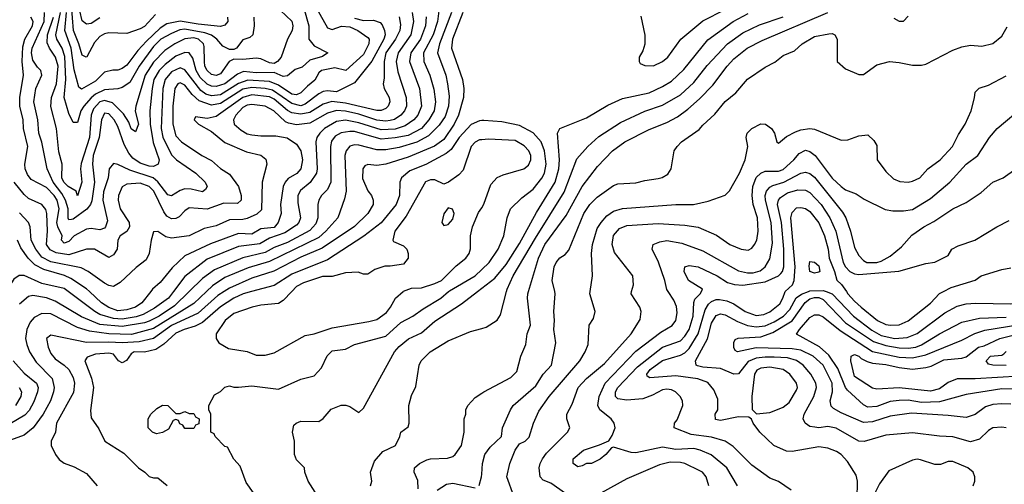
# Model space of a CAD drawing. Header units: inches. Extents: x 1793389 to 1900389, y 320802 to 470796.
# Tile 375 of 656: x 1837931 to 1842341, y 429136 to 431218. Entities that reach past the tile are written whole.
import ezdxf

# ---------------------------------------------------------------- set-up
doc = ezdxf.new("R2010")
doc.units = ezdxf.units.IN
doc.header["$MEASUREMENT"] = 0
for name, color, linetype in [('B8432', 7, 'Continuous'), ('B8433', 7, 'Continuous'), ('B8442', 7, 'Continuous'), ('B8443', 7, 'Continuous')]:
    doc.layers.add(name, color=color, linetype=linetype)

msp = doc.modelspace()

# ---------------------------------------------------------------- linework, layer by layer
at = {"layer": 'B8432', "color": 2}
for points, elevation in [([(1838767.4, 430000), (1838710, 429946.6), (1838530, 429834.8), (1838431.8, 429808.2), (1838329.8, 429809.8), (1838243, 429823), (1838190, 429838.9), (1838070, 429899.6), (1838030, 429902), (1837995.6, 429884.4), (1837977.3, 429862.7), (1837962.4, 429830), (1837956.4, 429790), (1837962.3, 429762.3), (1837974.9, 429730), (1838003.8, 429683.8), (1838076.4, 429610), (1838084.9, 429570), (1838081.3, 429550), (1838068.2, 429510), (1838035.8, 429450), (1837990.2, 429389.8), (1837950, 429356.2), (1837890, 429334.5)], 370), ([(1838689.3, 430000), (1838623.6, 429936.4), (1838555.3, 429890), (1838510, 429866.6), (1838490, 429859.3), (1838390, 429842.9), (1838290, 429851.8), (1838207.2, 429887.2), (1838090, 429956.3), (1838050, 429971.1), (1837990, 429981.6), (1837970, 429978), (1837930, 429943.7)], 366), ([(1838845.8, 430000), (1838817.8, 429982.2), (1838730, 429902.6), (1838610, 429847.8), (1838530, 429789.7), (1838465.6, 429774.4), (1838390, 429769.7), (1838330, 429773.5), (1838230, 429771), (1838070, 429805.2), (1838051, 429790), (1838058, 429750), (1838070, 429722.8), (1838090, 429698.8), (1838130.4, 429670.4), (1838150, 429650.8), (1838170, 429614.8), (1838176.5, 429590), (1838171.7, 429548.3), (1838095.5, 429410), (1838090.7, 429369.3), (1838071.3, 429330), (1838071.3, 429310), (1838091, 429270), (1838107.9, 429247.9), (1838130, 429230.8), (1838175.2, 429215.2), (1838230, 429184.7), (1838278, 429130)], 374), ([(1838619.9, 430000), (1838597.6, 429970), (1838534.9, 429925.1), (1838482.9, 429897.1), (1838452.8, 429887.2), (1838390, 429876.5), (1838350, 429878.8), (1838290, 429897.7), (1838267, 429910), (1838147.3, 430000)], 362), ([(1838968.2, 430000), (1838931, 429990), (1838890, 429969.7), (1838830, 429931.2), (1838750, 429861.1), (1838715.9, 429844.1), (1838666.8, 429830), (1838630, 429813.7), (1838576.4, 429763.6), (1838539.7, 429740.3), (1838490, 429728), (1838442.8, 429730), (1838430, 429720.9), (1838408.7, 429691.3), (1838390, 429680.5), (1838372.7, 429690), (1838350, 429719.5), (1838330, 429723.6), (1838270, 429719.6), (1838233.4, 429706.6), (1838222.8, 429690), (1838252.3, 429612.3), (1838260.5, 429570), (1838247.1, 429467.1), (1838250, 429434), (1838285.4, 429385.4), (1838312, 429330), (1838396.3, 429276.3), (1838462, 429210), (1838491.1, 429191.1), (1838510, 429172), (1838530, 429164.7), (1838550, 429164.7), (1838591.1, 429131.1)], 378), ([(1838517.9, 430000), (1838477.3, 429950), (1838450, 429929.7), (1838410, 429917.3), (1838370, 429913.5), (1838329.1, 429929.1), (1838297.6, 429950), (1838242.6, 430000)], 358), ([(1838978, 429098), (1838944.7, 429144.7), (1838918, 429218), (1838889.1, 429249.1), (1838862, 429302), (1838850, 429306), (1838806, 429350), (1838802, 429362), (1838786, 429370), (1838786, 429450), (1838778, 429470), (1838778, 429490), (1838803.1, 429536.9), (1838830, 429552), (1838850, 429572), (1838870, 429578), (1838890, 429571.3), (1838910, 429571), (1838970, 429577.3), (1839090, 429562.8), (1839190, 429606.8), (1839250, 429622.8), (1839282, 429658), (1839308.1, 429711.9), (1839330, 429734), (1839390, 429742), (1839430, 429762), (1839570, 429800.7), (1839638.5, 429861.5), (1839691, 429889), (1839737.5, 429922.5), (1839817.2, 429970), (1839851.8, 430000)], 378), ([(1839148.9, 430000), (1839110, 429959.3), (1839090, 429946.6), (1839010, 429938.4), (1838972, 429930), (1838890, 429902), (1838850.7, 429870), (1838811.3, 429810), (1838811.3, 429790), (1838822, 429770), (1838865.2, 429745.2), (1838950, 429730.7), (1838990, 429714.8), (1839030, 429714.8), (1839070, 429726), (1839210, 429802.8), (1839250, 429810.8), (1839330, 429838), (1839494.9, 429865.1), (1839530, 429874.9), (1839573.6, 429906.4), (1839592, 429930), (1839613.2, 429970), (1839648.8, 430000)], 382), ([(1839264.7, 429084.7), (1839222, 429150), (1839208, 429190), (1839206, 429210), (1839170, 429246), (1839162, 429270), (1839161.2, 429330), (1839153.2, 429370), (1839159, 429401), (1839169.1, 429410.9), (1839190, 429418.8), (1839270, 429418), (1839290, 429431.3), (1839326.3, 429473.7), (1839370, 429491), (1839391, 429491), (1839410, 429484.7), (1839450, 429458), (1839470, 429478), (1839609.6, 429730), (1839630, 429754), (1839671.9, 429788.1), (1839730, 429815.5), (1839790, 429867.7), (1839910, 429944.9), (1839981.3, 430000)], 374), ([(1839502, 429130), (1839508, 429150), (1839502, 429190), (1839520.2, 429239.8), (1839557.2, 429282.8), (1839614, 429310), (1839634, 429350), (1839638, 429370), (1839670, 429394), (1839675.3, 429410), (1839674, 429490), (1839685.6, 429534.4), (1839705.6, 429574.4), (1839719.3, 429670), (1839729.2, 429690), (1839769, 429730), (1839850, 429778.8), (1839950, 429821), (1840000, 429834.4)], 370), ([(1837901.6, 429690), (1837950, 429634.9), (1838006, 429590), (1838014, 429570), (1838010.3, 429550), (1837994.3, 429505.7), (1837972.4, 429467.6), (1837953.7, 429446.3), (1837827.5, 429372.5)], 366), ([(1837928, 429570), (1837938, 429550), (1837934.9, 429530), (1837912.4, 429490)], 362), ([(1839715.6, 429115.6), (1839713.3, 429153.3), (1839697.2, 429190), (1839699, 429210), (1839722, 429230), (1839753.8, 429246.2), (1839770, 429250.5), (1839847.2, 429252.8), (1839870, 429260.7), (1839881.2, 429270), (1839909, 429310), (1839922, 429370), (1839922, 429430), (1839928.7, 429450), (1839928.7, 429470), (1839938, 429490), (1839970, 429524.7), (1840000, 429544.4)], 366), ([(1839989, 429131), (1839999.3, 429170), (1840000, 429181.2)], 362), ([(1839800.9, 429110), (1839842.5, 429137.5), (1839870, 429140.7), (1839970, 429121)], 362)]:
    msp.add_lwpolyline(points, dxfattribs=dict(at, elevation=elevation))
at = {"layer": 'B8432', "color": 2, "elevation": 378}
msp.add_lwpolyline([(1838630, 429454), (1838650, 429454), (1838670, 429462), (1838690, 429454), (1838710, 429454), (1838718, 429438), (1838734, 429430), (1838732.7, 429407.3), (1838718, 429402), (1838710, 429386), (1838670, 429386), (1838662, 429402), (1838647.3, 429407.3), (1838642, 429422), (1838630, 429426), (1838618, 429422), (1838596.9, 429383.1), (1838570, 429368), (1838543.1, 429363.1), (1838526, 429370), (1838506, 429390), (1838506, 429430), (1838518, 429450), (1838544.7, 429475.3), (1838570, 429491.3), (1838594, 429490)], close=True, dxfattribs=at)
at = {"layer": 'B8433', "color": 2}
for points, elevation in [([(1838290, 431227), (1838250, 431200.9), (1838230, 431198), (1838210, 431213.2), (1838190, 431302)], 322), ([(1839247.7, 431290), (1839310, 431181), (1839330, 431174), (1839371.3, 431188.7), (1839410, 431186), (1839444.9, 431170), (1839490, 431138.8), (1839496.3, 431130), (1839494.4, 431110), (1839470, 431062), (1839390.8, 430990), (1839342, 431002), (1839282.8, 430990), (1839270, 430979.3), (1839253.1, 430946.9), (1839219.3, 430920.7), (1839190.2, 430889.8), (1839170, 430881.5), (1839150, 430884.2), (1839090, 430924.1), (1839050, 430941.2), (1838952.8, 430947.2), (1838910, 430931.6), (1838830, 430881.6), (1838790, 430876.8), (1838764.9, 430884.9), (1838741.2, 430901.2), (1838670, 430993.6), (1838650, 431003), (1838610, 430985.1), (1838581.5, 430950), (1838571.5, 430910), (1838564.4, 430730), (1838571.3, 430691.3), (1838610, 430613), (1838633.4, 430590), (1838719.1, 430530), (1838760.7, 430490), (1838770.6, 430470), (1838763.5, 430456.5), (1838750, 430447.3), (1838698.3, 430458.3), (1838670, 430459.7), (1838650, 430453.3), (1838610, 430429.5), (1838593.4, 430433.4), (1838550, 430491.5), (1838529, 430509), (1838423.5, 430543.5), (1838370, 430569.2), (1838350, 430574), (1838330.7, 430549.3), (1838326.4, 430510), (1838306.6, 430446.6), (1838303.1, 430410), (1838323.4, 430316.6), (1838315.5, 430290), (1838310, 430283.7), (1838290, 430277), (1838250, 430282), (1838230, 430279.5), (1838174, 430250), (1838150, 430224.5), (1838130, 430217.2), (1838117.2, 430230), (1838120.9, 430250), (1838100.9, 430290), (1838096.5, 430310), (1838107, 430370), (1838098, 430410), (1838085.1, 430430), (1838050, 430465.4), (1837982.3, 430502.3), (1837964.9, 430524.9), (1837955.6, 430550), (1837954, 430570), (1837966.6, 430650), (1837946.9, 430730), (1837946.6, 430770), (1837931.3, 430830), (1837931.1, 430870), (1837946.9, 430970), (1837941.4, 431030), (1837943.9, 431096.1), (1837953.3, 431130), (1837987.8, 431190), (1837991.1, 431210), (1837980.9, 431230)], 346), ([(1839203.2, 431270), (1839226.4, 431190), (1839226.4, 431130), (1839250, 431100.5), (1839311, 431070), (1839286.4, 431053.6), (1839230, 431037), (1839195.3, 431004.7), (1839164.8, 430995.2), (1839130, 430966), (1839110, 430963.5), (1839070, 430981.5), (1838990, 430979.8), (1838933.7, 430986.3), (1838906.6, 430973.4), (1838850, 430931), (1838810, 430919.2), (1838790, 430920.4), (1838770, 430929.8), (1838739.3, 430959.3), (1838720.3, 430990), (1838705.7, 431045.7), (1838690, 431069.4), (1838670, 431071.3), (1838630, 431054.3), (1838582.3, 431017.7), (1838555.6, 430990), (1838531.5, 430950), (1838523.6, 430910), (1838512.9, 430810), (1838515.2, 430750), (1838528.2, 430668.2), (1838555.8, 430590), (1838550.7, 430570), (1838530, 430560.5), (1838510, 430561.7), (1838470, 430575.1), (1838437.8, 430597.8), (1838419.8, 430619.8), (1838398.7, 430658.7), (1838370, 430739.3), (1838354, 430770), (1838330, 430795.6), (1838310, 430799.5), (1838296.4, 430770), (1838285.8, 430690), (1838259.6, 430610), (1838257.4, 430570), (1838265.5, 430490), (1838253.6, 430406.4), (1838247.4, 430390), (1838231.2, 430368.8), (1838170, 430323.7), (1838162.7, 430322.7), (1838150, 430322), (1838148.1, 430328.1), (1838147.6, 430370), (1838135.3, 430410), (1838119, 430439), (1838079.8, 430490), (1838053.3, 430550), (1838029.7, 430669.7), (1838016.2, 430710), (1838011.3, 430770), (1837993.6, 430850), (1838002.4, 430910), (1838029.3, 430970), (1838025.2, 430990), (1838010, 431005.2), (1837990, 431037.2), (1837983.9, 431070), (1837986.2, 431090), (1838040.8, 431210), (1838041.1, 431250)], 342), ([(1839098.5, 431258.5), (1839150, 431211), (1839154, 431190), (1839150.4, 431170), (1839130.5, 431130), (1839101.3, 431050), (1839086, 431030), (1839070, 431022.4), (1839050, 431025.3), (1839010, 431042), (1838990, 431045.1), (1838930, 431039.8), (1838890, 431041.8), (1838869.4, 431030.6), (1838830, 430975.6), (1838810, 430968.4), (1838790, 430973), (1838769.7, 430990), (1838760.4, 431010), (1838757.7, 431030), (1838757.3, 431097.3), (1838753.3, 431110), (1838732, 431130), (1838710, 431136.1), (1838670, 431132.3), (1838625.5, 431110), (1838580.6, 431079.4), (1838530, 431027.8), (1838492.6, 430970), (1838450.5, 430830.5), (1838448.2, 430808.2), (1838462, 430750), (1838450, 430715.3), (1838430, 430729.2), (1838419.1, 430759.1), (1838396, 430796), (1838346.1, 430846.1), (1838310, 430856.4), (1838290, 430849.7), (1838261.6, 430818.4), (1838251.2, 430790), (1838242.7, 430690), (1838205.7, 430574.3), (1838202.3, 430550), (1838208.2, 430490), (1838190, 430429.4), (1838184, 430450), (1838147.6, 430470), (1838128.3, 430490), (1838119.7, 430510), (1838120.5, 430570), (1838105.7, 430625.7), (1838095.4, 430730), (1838069.7, 430829.7), (1838072.8, 430870), (1838094.8, 430930), (1838103.1, 431010), (1838091.1, 431050), (1838063.6, 431090), (1838054.3, 431114.3), (1838055.3, 431150), (1838081.7, 431230)], 338), ([(1838978.8, 431230), (1838981, 431190), (1838974.8, 431150), (1838961.4, 431138.6), (1838930, 431127.3), (1838902, 431090), (1838890, 431084), (1838870, 431084), (1838840.1, 431100.1), (1838814, 431130), (1838790, 431148.3), (1838759.6, 431159.6), (1838670, 431175), (1838647.8, 431172.2), (1838610, 431156.8), (1838563.1, 431130), (1838530, 431098), (1838465.2, 431010), (1838423.8, 430936.2), (1838390, 430913.6), (1838370, 430907.6), (1838310, 430904.4), (1838270, 430883.9), (1838250, 430868.3), (1838217.4, 430830), (1838204.9, 430810), (1838190, 430758), (1838170, 430758), (1838150, 430798), (1838129.7, 430869.7), (1838137.8, 430950), (1838133.3, 431053.3), (1838121, 431090), (1838097.3, 431130), (1838093.1, 431150), (1838112.6, 431250)], 334), ([(1838861, 431230), (1838862.8, 431210), (1838850, 431194), (1838830, 431188), (1838730, 431197.8), (1838650, 431212), (1838590, 431198.9), (1838559.7, 431180.3), (1838497.8, 431122.2), (1838459.7, 431080.3), (1838410, 431014.5), (1838390, 430999.5), (1838370, 430992.3), (1838347.5, 430992.5), (1838310, 430982.7), (1838270, 430942.9), (1838207, 430907), (1838195.3, 430915.3), (1838173.9, 430993.9), (1838160.7, 431090), (1838132.7, 431170), (1838139.9, 431250)], 330), ([(1838538.3, 431241.7), (1838490, 431187), (1838470, 431177), (1838410, 431156), (1838330, 431158.9), (1838310, 431154.3), (1838290, 431143), (1838264.9, 431115.1), (1838230.9, 431050.9), (1838228, 431050), (1838210, 431059), (1838195.8, 431110), (1838170.9, 431170), (1838162.6, 431282.6)], 326), ([(1839688.8, 431250), (1839694.3, 431210), (1839682.3, 431150), (1839625.7, 431070), (1839616.5, 431030), (1839624, 430984), (1839662, 430870), (1839663.1, 430830), (1839654.4, 430810), (1839638, 430790), (1839610, 430771.3), (1839590, 430766.2), (1839570, 430763.1), (1839530, 430767.8), (1839450, 430794), (1839390, 430807.9), (1839350, 430810.8), (1839310, 430798.5), (1839230, 430753.7), (1839170, 430746.6), (1839134, 430754), (1839121, 430761), (1839069.4, 430810), (1839030, 430831.1), (1838970, 430837.7), (1838950, 430834.8), (1838930, 430824.2), (1838898.4, 430790), (1838888, 430770), (1838890.7, 430750), (1838922.5, 430722.5), (1838950, 430706.7), (1838970, 430702.4), (1839010, 430697.1), (1839077.5, 430697.5), (1839128.1, 430688.1), (1839170, 430660.7), (1839190.4, 430630), (1839197.6, 430590), (1839190.2, 430549.8), (1839171.5, 430528.5), (1839133.7, 430506.3), (1839119.1, 430490), (1839110.5, 430470), (1839099.5, 430390), (1839101.6, 430350), (1839088.7, 430310), (1839070, 430287.4), (1839010, 430280.5), (1838970, 430257.4), (1838910, 430260.5), (1838785.8, 430214.2), (1838670, 430159.5), (1838613.3, 430106.7), (1838559.9, 430040.1), (1838526, 430010), (1838517.9, 430000)], 358), ([(1839808.8, 431270), (1839801.5, 431210), (1839782, 431150), (1839738.7, 431070), (1839741.1, 431030), (1839767, 430970), (1839786.1, 430906.1), (1839793.4, 430850), (1839787.2, 430810), (1839763.1, 430770), (1839730, 430731.2), (1839670, 430699.8), (1839612, 430688), (1839550, 430683.1), (1839430, 430717.3), (1839410, 430717.7), (1839370, 430711.1), (1839344.2, 430695.8), (1839326.8, 430673.2), (1839322, 430650), (1839324.4, 430490), (1839310, 430457.2), (1839282, 430430), (1839270.5, 430410), (1839265.5, 430390), (1839266.4, 430330), (1839256.4, 430303.6), (1839230, 430273.3), (1839130, 430219.3), (1839070, 430196.9), (1839030, 430175.6), (1838930, 430151.1), (1838802.6, 430097.4), (1838750, 430058.7), (1838689.3, 430000)], 366), ([(1839864, 431250), (1839810.3, 431110), (1839802, 431070), (1839838.7, 430970), (1839847, 430930), (1839854.7, 430874.7), (1839851.7, 430830), (1839836.5, 430783.5), (1839810, 430745.1), (1839761.7, 430698.3), (1839710, 430668.7), (1839630, 430644.8), (1839570, 430635.1), (1839530, 430635.4), (1839450, 430655.1), (1839430, 430656.9), (1839408.9, 430651.1), (1839393, 430630), (1839387.2, 430610), (1839392.2, 430450), (1839384.9, 430415.1), (1839355.5, 430330), (1839302.4, 430270), (1839270, 430242.6), (1839050, 430134.8), (1838954.1, 430105.9), (1838850, 430063.5), (1838794.6, 430025.4), (1838767.4, 430000)], 370), ([(1839916, 431250), (1839868.9, 431130), (1839864.2, 431090), (1839914.4, 430950), (1839920.4, 430910), (1839918.7, 430870), (1839896, 430790), (1839876.9, 430750), (1839830, 430681.6), (1839788, 430652), (1839670, 430602), (1839570, 430571.3), (1839530, 430565.1), (1839490, 430569.3), (1839476.8, 430563.2), (1839467.7, 430550), (1839466.6, 430506.6), (1839490, 430451.3), (1839506.8, 430430), (1839514, 430410), (1839514, 430390), (1839490.7, 430350), (1839430, 430291.8), (1839286.1, 430193.9), (1839190, 430154), (1839069.3, 430090.7), (1838970, 430059.7), (1838870, 430015.4), (1838845.8, 430000)], 374), ([(1839430, 431224.4), (1839470, 431214.3), (1839515.8, 431215.8), (1839544.9, 431204.9), (1839554.6, 431194.6), (1839564.9, 431170), (1839567.4, 431150), (1839562, 431130), (1839507.6, 431032.4), (1839430, 430935.1), (1839350, 430895.1), (1839310, 430898.9), (1839290, 430896.3), (1839270, 430886.3), (1839210, 430839.7), (1839190, 430832.6), (1839150, 430842), (1839062.3, 430902.3), (1839030, 430909.8), (1838970, 430913.8), (1838930, 430906.2), (1838830, 430842.4), (1838790, 430835.3), (1838734.7, 430854.7), (1838702.5, 430882.5), (1838670, 430925.1), (1838650, 430935.6), (1838638.8, 430930), (1838625.3, 430910), (1838616, 430830), (1838616, 430750), (1838630, 430697.3), (1838654.8, 430670), (1838746, 430610), (1838790, 430587.3), (1838830, 430550.8), (1838870, 430526), (1838910.7, 430470), (1838923, 430430), (1838922, 430410), (1838905.5, 430394.5), (1838844.7, 430395.3), (1838770.3, 430369.7), (1838690, 430374.5), (1838670, 430361.2), (1838644.7, 430335.3), (1838630, 430327), (1838610, 430325.1), (1838590, 430338), (1838576.4, 430356.4), (1838532.1, 430450), (1838511.2, 430471.2), (1838470, 430485.3), (1838410, 430481.3), (1838390, 430469.3), (1838373.7, 430430), (1838372, 430410), (1838380.4, 430370), (1838420.7, 430310), (1838422.8, 430290), (1838410, 430269), (1838381, 430250), (1838370.8, 430230), (1838367.3, 430190), (1838350, 430164), (1838330, 430153.2), (1838266, 430190), (1838230, 430189.5), (1838150, 430165.1), (1838093.4, 430173.4), (1838066.6, 430186.6), (1838051.1, 430210), (1838055.4, 430270), (1838051.8, 430350), (1838047, 430367), (1838029.5, 430389.5), (1837970, 430417), (1837950, 430434.5), (1837905.6, 430490)], 350), ([(1839630, 431230.6), (1839636.7, 431196.7), (1839633.7, 431170), (1839614.6, 431130), (1839570.2, 431070), (1839562.7, 431030), (1839563.4, 430956.6), (1839559.3, 430930), (1839563, 430910), (1839584.9, 430870), (1839588.4, 430850), (1839581.6, 430830), (1839570, 430819.6), (1839550, 430811.2), (1839530, 430811), (1839390, 430843.5), (1839329.3, 430850.7), (1839290, 430839.1), (1839230, 430802), (1839190, 430794.4), (1839150, 430800.8), (1839130.6, 430810.6), (1839070, 430862), (1839050, 430872.5), (1838970, 430880.7), (1838930, 430869.8), (1838810, 430783.6), (1838770, 430776), (1838718, 430782), (1838712, 430770), (1838732, 430750), (1838790, 430717.3), (1838850, 430668), (1838946.6, 430626.6), (1839010, 430610.6), (1839032.8, 430592.8), (1839037.3, 430570), (1839017.1, 430490), (1839013.8, 430366.2), (1838993.4, 430346.6), (1838950, 430327.6), (1838930, 430323), (1838870, 430321.6), (1838810, 430295.1), (1838757.3, 430282.7), (1838690, 430249.6), (1838610, 430238.4), (1838585.4, 430245.4), (1838550, 430269), (1838530, 430268), (1838518.8, 430230), (1838511, 430170), (1838497.5, 430142.5), (1838452.5, 430107.5), (1838379.9, 430040.1), (1838350, 430022.7), (1838330, 430026.6), (1838310, 430037), (1838237.2, 430090), (1838205.6, 430105.6), (1838070, 430133.3), (1838030, 430154.7), (1838003.5, 430190), (1837982, 430230), (1837977, 430290), (1837969.4, 430310), (1837930, 430352)], 354), ([(1839751.5, 431231.5), (1839747.6, 431190), (1839725.2, 431130), (1839682.3, 431070), (1839676.5, 431030), (1839722, 430910), (1839730.2, 430829.8), (1839714, 430790), (1839696.4, 430770), (1839657.6, 430742.4), (1839613.1, 430726.9), (1839550, 430724.8), (1839450, 430756.5), (1839390, 430767.3), (1839350, 430762), (1839295.5, 430730), (1839274.4, 430710), (1839261.6, 430690), (1839256.4, 430670), (1839263.7, 430550), (1839259.5, 430530), (1839231.4, 430488.6), (1839187.9, 430452.1), (1839177, 430430), (1839176.7, 430396.7), (1839188.4, 430330), (1839181.6, 430310), (1839170, 430297), (1839117.5, 430262.5), (1839050, 430238.7), (1839006.1, 430213.9), (1838910, 430201.1), (1838770, 430145.1), (1838670, 430067.3), (1838619.9, 430000)], 362), ([(1840000, 430765.7), (1839990, 430764.5), (1839952.2, 430747.8), (1839899.3, 430690), (1839863, 430637), (1839841.3, 430618.7), (1839750, 430569.6), (1839678.5, 430541.5), (1839640.7, 430510), (1839633.4, 430490), (1839632.4, 430430), (1839617.6, 430390), (1839550, 430307.6), (1839472.4, 430247.6), (1839310, 430142.4), (1839150, 430077.7), (1839070, 430027.3), (1838968.2, 430000)], 378), ([(1840000, 430680.3), (1839990, 430679.5), (1839970, 430669.3), (1839953.4, 430650), (1839916.3, 430543.7), (1839897.5, 430522.5), (1839851, 430490), (1839830, 430481.2), (1839790, 430501.2), (1839770, 430500.9), (1839748.9, 430491.1), (1839661.7, 430338.3), (1839611, 430270), (1839602, 430230), (1839604.7, 430224.7), (1839650, 430204.7), (1839664.7, 430190), (1839670.9, 430170.9), (1839670.7, 430149.3), (1839650, 430122), (1839590, 430113.2), (1839566, 430114), (1839521, 430099), (1839490, 430078), (1839470, 430078), (1839447.3, 430087.3), (1839390, 430084), (1839330, 430067), (1839287.2, 430067.2), (1839201.1, 430038.9), (1839170, 430022), (1839148.9, 430000)], 382), ([(1839648.8, 430000), (1839650, 430001), (1839685.2, 430014.8), (1839730, 430017.1), (1839790, 430035.8), (1839819.3, 430050), (1839885.1, 430114.9), (1839928.7, 430150), (1839944, 430170), (1839949.1, 430190.9), (1839949.4, 430250), (1839958.4, 430290), (1839986.3, 430353.7), (1840000, 430375.4)], 382), ([(1838242.6, 430000), (1838230, 430011.5), (1838159.1, 430059.1), (1838131.6, 430071.6), (1838038.4, 430098.4), (1837999, 430119), (1837968.8, 430148.8), (1837936, 430196), (1837921.3, 430230)], 358), ([(1838147.3, 430000), (1838130, 430013), (1838030, 430036.3), (1837950, 430072), (1837927.9, 430072.1), (1837904.4, 430055.6), (1837875.5, 430010), (1837871.9, 430000)], 362), ([(1839851.8, 430000), (1839856.2, 430003.8), (1839970, 430070.4), (1840000, 430098.4)], 378), ([(1839981.3, 430000), (1840000, 430014.5)], 374)]:
    msp.add_lwpolyline(points, dxfattribs=dict(at, elevation=elevation))
at = {"layer": 'B8433', "color": 2, "elevation": 386}
msp.add_lwpolyline([(1839850, 430375.1), (1839830, 430348.7), (1839820.7, 430310), (1839830, 430296), (1839850, 430301), (1839870, 430324.7), (1839876, 430350), (1839869.1, 430369.1)], close=True, dxfattribs=at)
at = {"layer": 'B8442', "color": 2}
for points, elevation in [([(1840000, 429834.4), (1840020.2, 429839.8), (1840070, 429872), (1840084.7, 429895.3), (1840111.4, 430000)], 370), ([(1840000, 429004.7), (1840070, 428993), (1840110, 428996.3), (1840138.7, 429021.3), (1840147, 429050), (1840143.3, 429083.3), (1840112.7, 429170), (1840126, 429230), (1840149.4, 429290), (1840170, 429317.3), (1840195.3, 429330), (1840212.3, 429347.7), (1840232.3, 429410), (1840256.6, 429463.4), (1840302.9, 429530), (1840439.3, 429690), (1840464, 429730), (1840477.5, 429762.5), (1840482, 429850), (1840500.2, 429879.8), (1840509, 429910), (1840483.7, 429990), (1840485.3, 430000)], 358), ([(1840000, 429544.4), (1840009.4, 429550.6), (1840130, 429614.8), (1840157.6, 429642.4), (1840176, 429710), (1840198, 429762), (1840203.7, 429810), (1840219.3, 429850), (1840205.6, 429970), (1840207, 429990), (1840210, 430000)], 366), ([(1840000, 429181.2), (1840002.9, 429230), (1840014.5, 429270), (1840037.2, 429302.8), (1840089, 429350), (1840093.2, 429390), (1840129.2, 429470), (1840141.2, 429490), (1840242, 429578), (1840275.1, 429630), (1840312.3, 429670), (1840332, 429770), (1840323.7, 429830), (1840326.6, 429870), (1840322.7, 429910), (1840329.3, 429990), (1840327, 430000)], 362), ([(1840374.9, 429094.9), (1840310, 429142), (1840274.6, 429154.6), (1840262, 429170), (1840257.2, 429210), (1840261.2, 429230), (1840272.3, 429250), (1840290, 429276.3), (1840384, 429370), (1840395.3, 429390), (1840382, 429430), (1840382, 429450), (1840404.7, 429495.3), (1840432.3, 429570), (1840470, 429610.5), (1840550, 429678), (1840669.2, 429810), (1840710, 429874), (1840714, 429910), (1840709, 429930), (1840669.2, 429990), (1840671.7, 430000)], 354), ([(1841145.2, 429130), (1841098, 429210), (1841028.2, 429268.2), (1840979, 429290), (1840950, 429296.9), (1840870, 429291.6), (1840810, 429302.4), (1840690, 429278), (1840670, 429279.3), (1840590, 429302), (1840581, 429299), (1840556, 429270), (1840530.5, 429249.5), (1840492, 429230), (1840470, 429229.2), (1840450, 429219), (1840430, 429215.3), (1840409.2, 429230), (1840409.2, 429250), (1840455.3, 429290), (1840527.3, 429312.7), (1840569, 429331), (1840584.7, 429355.3), (1840597.2, 429390), (1840593.2, 429410), (1840579.3, 429430), (1840529.7, 429469.7), (1840519.6, 429490), (1840525.6, 429530), (1840553.6, 429590), (1840690, 429732.4), (1840802.2, 429817.8), (1840852.8, 429847.2), (1840869.4, 429870), (1840875.9, 429904.1), (1840873.1, 429933.1), (1840861.2, 429961.2), (1840835.6, 430000)], 350), ([(1841386, 429110), (1841330, 429148.7), (1841290, 429164), (1841210, 429222.7), (1841126.2, 429306.2), (1841090, 429329.5), (1841030, 429347.6), (1840938.9, 429358.9), (1840862, 429390), (1840864, 429410), (1840875.1, 429424.9), (1840901.2, 429490), (1840899, 429510), (1840889.2, 429530), (1840868.7, 429550), (1840850, 429559.3), (1840830, 429562.7), (1840810, 429559.3), (1840764.9, 429535.1), (1840721.4, 429518.6), (1840650, 429513.3), (1840610, 429519.3), (1840599.3, 429530), (1840599.6, 429550), (1840609.6, 429570), (1840698, 429662), (1840810, 429750.3), (1840890, 429779.5), (1840910, 429799.3), (1840929.7, 429830), (1840946.9, 429890), (1840950, 429951.3), (1840954.7, 429965.3), (1840979.3, 429990), (1840984.2, 430000)], 346), ([(1841682, 429070), (1841684, 429150), (1841677.2, 429177.2), (1841638.9, 429238.9), (1841610, 429269.2), (1841590, 429282.7), (1841550, 429298), (1841510, 429303.7), (1841390, 429282.7), (1841365.4, 429285.4), (1841309, 429310), (1841245.2, 429370), (1841215.3, 429410), (1841208.4, 429428.4), (1841196.4, 429436.4), (1841150, 429439), (1841070, 429422.7), (1841047, 429427), (1841046, 429450), (1841058, 429470), (1841058, 429518), (1841040.2, 429560.2), (1841013, 429593), (1840968.3, 429608.3), (1840870, 429622.7), (1840753.2, 429613.2), (1840741.5, 429621.5), (1840739.3, 429630), (1840755.1, 429650), (1840810, 429690.3), (1840890, 429714.9), (1840910, 429725.7), (1840930, 429744.9), (1840969.8, 429810), (1841001.3, 429918.7), (1841016.5, 429943.5), (1841030, 429955.6), (1841050, 429964), (1841064.8, 429964.8), (1841098.6, 429958.6), (1841130, 429944.9), (1841180.7, 429910), (1841230, 429892), (1841263.3, 429896.7), (1841290, 429908.7), (1841335.2, 429944.8), (1841349.6, 429970), (1841358.9, 430000)], 342), ([(1842349.3, 429389.3), (1842330, 429392.7), (1842290, 429389.4), (1842270, 429378), (1842230, 429338), (1842190, 429327), (1842110, 429349.4), (1842050, 429352.3), (1841930, 429367.3), (1841810, 429357), (1841712.5, 429327.5), (1841690, 429329.6), (1841588.1, 429388.1), (1841550, 429394.7), (1841510, 429389.6), (1841491.7, 429391.7), (1841470, 429396), (1841449, 429410), (1841439.3, 429430), (1841444.5, 429450), (1841487, 429530), (1841499.5, 429570), (1841496.2, 429590), (1841474, 429630), (1841440.7, 429670), (1841410.8, 429690.8), (1841370, 429702.3), (1841310, 429705.8), (1841270, 429706.6), (1841230, 429700.9), (1841194, 429686), (1841150, 429631.8), (1841130, 429629.5), (1841070, 429654.8), (1840990, 429660.4), (1840967.1, 429667.1), (1840961.2, 429670), (1840957, 429690), (1841011.9, 429788.1), (1841030, 429858.8), (1841050, 429893), (1841070, 429900.4), (1841090, 429895.8), (1841145.3, 429865.3), (1841190, 429847.7), (1841230, 429842.4), (1841270, 429846.9), (1841310, 429864.7), (1841351.3, 429890), (1841380.4, 429919.6), (1841408.3, 429971.7), (1841431.9, 429988.1), (1841463.4, 430000)], 338), ([(1842370, 429495.1), (1842330, 429497.6), (1842290, 429493.6), (1842257.3, 429482.7), (1842210, 429449.2), (1842170, 429435.1), (1842090, 429445.1), (1841925.1, 429454.9), (1841830, 429441.3), (1841750, 429416.3), (1841710, 429413.6), (1841610, 429456.2), (1841575.3, 429475.3), (1841565.8, 429485.8), (1841561.6, 429510), (1841571.3, 429550), (1841569.7, 429590), (1841529.6, 429670), (1841484.5, 429710), (1841430, 429736.8), (1841390, 429743.1), (1841230, 429747.1), (1841146, 429730), (1841135.3, 429735.3), (1841128.7, 429748.7), (1841128.9, 429771.1), (1841135.3, 429784.7), (1841149.4, 429790.6), (1841250, 429797.4), (1841304.2, 429815.8), (1841390.6, 429869.4), (1841449.1, 429950.9), (1841470, 429967.2), (1841490, 429972.9), (1841510, 429972.9), (1841530, 429964.9), (1841630, 429859.5), (1841755.6, 429775.6), (1841810, 429758), (1841870, 429748.2), (1841910, 429746.7), (1841944, 429750), (1841970, 429760.9), (1842050, 429810.4), (1842150, 429862.4), (1842230, 429881.1), (1842350, 429885.5)], 334), ([(1841542.3, 430000), (1841570, 429990.2), (1841665.3, 429890), (1841747.3, 429827.3), (1841790, 429802.4), (1841850, 429789.2), (1841905.2, 429794.8), (1841950, 429812), (1842074.9, 429905.1), (1842130, 429934), (1842170, 429944.9), (1842211.4, 429948.6), (1842370, 429944.2), (1842450, 429960.3), (1842477.2, 429970), (1842503.7, 429990), (1842510.3, 430000)], 338), ([(1841633.7, 430000), (1841640.4, 429990), (1841670, 429957.1), (1841700.5, 429930), (1841773.4, 429870), (1841810, 429852), (1841831.4, 429848.6), (1841870, 429850.4), (1841910, 429868), (1842010, 429947.7), (1842050, 429990.7), (1842068.2, 430000)], 342), ([(1842390, 429563), (1842330, 429563.5), (1842170, 429538.4), (1842050, 429505.4), (1841970, 429503.1), (1841910, 429513.3), (1841870, 429512.4), (1841830, 429506.6), (1841770, 429485.1), (1841730, 429482.4), (1841710, 429491.8), (1841638.2, 429558.2), (1841629.8, 429569.8), (1841595.7, 429655.7), (1841554.6, 429714.6), (1841512.9, 429752.9), (1841409.4, 429809.4), (1841423.7, 429830), (1841470, 429883), (1841490, 429894.9), (1841510, 429894.9), (1841530, 429886), (1841605.4, 429825.4), (1841750, 429731.4), (1841870, 429705.8), (1841930, 429703.6), (1841990, 429716), (1842150, 429782.4), (1842208.5, 429811.5), (1842253.2, 429826.8), (1842410, 429852.3)], 330), ([(1842410, 429620.4), (1842210, 429608.4), (1842130, 429609.6), (1842090, 429591.8), (1842050, 429564.7), (1842010, 429553), (1841870, 429568.2), (1841770, 429562), (1841750, 429566.6), (1841670, 429619), (1841654, 429690), (1841655.3, 429710), (1841670, 429717.3), (1841690, 429710.4), (1841699.9, 429699.9), (1841726.4, 429686.4), (1841750, 429678.4), (1841810, 429672.9), (1841870, 429659.6), (1841930, 429652.9), (1841990, 429660.3), (1842013.7, 429666.3), (1842070, 429694.6), (1842150, 429701.6), (1842170, 429707.7), (1842226, 429750), (1842250, 429756.5), (1842321.2, 429790), (1842530, 429841.2)], 326), ([(1842350, 429668.4), (1842289.7, 429669.7), (1842270, 429674), (1842259.3, 429690), (1842279, 429710), (1842330, 429715.5), (1842339.3, 429720.7), (1842350, 429730.6)], 322), ([(1841018, 429130), (1841006, 429170), (1840989.2, 429190), (1840977.1, 429197.1), (1840910, 429229.6), (1840890, 429234.3), (1840844.9, 429235.1), (1840797, 429223), (1840650, 429160.9), (1840490, 429072.3)], 354), ([(1842201.2, 429130), (1842209, 429150), (1842208.7, 429170), (1842202, 429190), (1842178, 429210), (1842110, 429239), (1842090, 429239), (1842054.4, 429225.6), (1842030, 429225.2), (1841966, 429246), (1841950, 429249.2), (1841930, 429245.2), (1841823.5, 429196.5), (1841782, 429138), (1841758, 429090)], 342)]:
    msp.add_lwpolyline(points, dxfattribs=dict(at, elevation=elevation))
at = {"layer": 'B8442', "color": 2, "elevation": 342}
msp.add_lwpolyline([(1841290, 429661.1), (1841250, 429656.9), (1841231.8, 429648.2), (1841221.3, 429630), (1841210.5, 429530), (1841211.1, 429471.1), (1841231.6, 429451.6), (1841290, 429458), (1841310, 429464.9), (1841350, 429482), (1841377.7, 429502.3), (1841410, 429558), (1841414, 429570), (1841409.5, 429590), (1841379.5, 429630), (1841350, 429651.2)], close=True, dxfattribs=at)
at = {"layer": 'B8443', "color": 2}
for points, elevation in [([(1840210, 430000), (1840255.1, 430150), (1840283, 430210), (1840378.9, 430341.1), (1840450, 430470.7), (1840519.1, 430560.9), (1840585.2, 430630), (1840641.2, 430670), (1840750, 430725.5), (1840830, 430757.1), (1840876.6, 430783.4), (1840922.8, 430817.2), (1840976.2, 430863.8), (1841035.2, 430924.8), (1841099.5, 431010), (1841130, 431043), (1841189.3, 431090), (1841255.6, 431124.4), (1841550.5, 431250.5)], 366), ([(1840713.2, 431233.2), (1840731.1, 431148.9), (1840731.1, 431108.9), (1840722, 431078), (1840706, 431050), (1840704.7, 431030), (1840710, 431022), (1840730, 431012), (1840770, 431011.3), (1840810, 431031), (1840833.2, 431050), (1840892.7, 431130), (1840990, 431212.4), (1841090, 431263.8)], 378), ([(1840000, 430014.5), (1840059.5, 430060.5), (1840110, 430121.6), (1840170, 430215.5), (1840245.9, 430354.1), (1840329.8, 430490.2), (1840345.1, 430550), (1840348.2, 430590), (1840339, 430710), (1840349.3, 430730.7), (1840470, 430778.8), (1840564.8, 430835.2), (1840630, 430864.9), (1840750, 430890.4), (1840810, 430918), (1840850, 430943), (1840905.6, 430994.4), (1841012.7, 431127.3), (1841126.6, 431210), (1841193.9, 431246.1)], 374), ([(1840111.4, 430000), (1840114, 430010), (1840141.6, 430070), (1840240.9, 430239.1), (1840370, 430444.9), (1840426, 430594), (1840476, 430650), (1840525.3, 430694.7), (1840622.3, 430757.7), (1840730, 430808.2), (1840810, 430834.4), (1840890, 430881.6), (1840950, 430936.3), (1841010, 431013), (1841100.7, 431110), (1841170, 431159.5), (1841244.9, 431195.1), (1841350, 431230.3)], 370), ([(1841845.4, 431225.4), (1841870, 431212), (1841890, 431212), (1841910, 431234)], 366), ([(1840327, 430000), (1840315.1, 430050), (1840324.5, 430110), (1840333.2, 430130), (1840349.6, 430150.4), (1840374.2, 430165.8), (1840390, 430184.7), (1840457.6, 430350), (1840484.5, 430390), (1840516.6, 430423.4), (1840590, 430474.8), (1840610, 430482.8), (1840690, 430486.8), (1840730, 430498), (1840790, 430506), (1840808.9, 430511.1), (1840833.6, 430526.4), (1840848, 430550), (1840862, 430630), (1840875.3, 430650), (1840895.3, 430670), (1840974, 430726), (1840990, 430746), (1841044.8, 430795.2), (1841090, 430850.8), (1841139, 430890), (1841190, 430951), (1841270, 431006), (1841312.7, 431027.3), (1841350, 431058), (1841401.2, 431078.8), (1841435.3, 431110), (1841490, 431142.8), (1841555.3, 431155.3), (1841570, 431156), (1841582, 431150), (1841592, 431130), (1841592, 431030), (1841630, 430998), (1841690, 430972), (1841710, 430972), (1841770, 431016), (1841826, 431030), (1841870, 431026.8), (1841930, 431014.8), (1841970, 431014.8), (1841990, 431018.8), (1842110, 431080.7), (1842150, 431096.3), (1842190, 431104), (1842240.2, 431099.8), (1842290, 431111), (1842330, 431144.7), (1842354.2, 431185.8)], 362), ([(1840485.3, 430000), (1840496, 430070), (1840492, 430170), (1840496.2, 430210), (1840517.7, 430282.3), (1840534.5, 430310), (1840561.1, 430338.9), (1840590, 430360.5), (1840630, 430372.7), (1840870, 430390.5), (1840949.3, 430390.7), (1841014.8, 430405.2), (1841090, 430431.3), (1841109.3, 430450.7), (1841155.1, 430530), (1841179.5, 430590), (1841192.7, 430650), (1841185.2, 430690), (1841189.2, 430710), (1841210, 430730.8), (1841250, 430750.8), (1841270.5, 430750.5), (1841298, 430730), (1841311.3, 430710), (1841322, 430670), (1841330, 430664.7), (1841366, 430694), (1841405.1, 430714.9), (1841430, 430724.9), (1841470, 430730.7), (1841490, 430727.3), (1841610, 430678), (1841640.4, 430679.6), (1841690, 430698), (1841730, 430702), (1841756.9, 430676.9), (1841770, 430654), (1841771.3, 430590), (1841810, 430538), (1841844.5, 430504.5), (1841873.7, 430493.7), (1841910, 430490.7), (1841930, 430494), (1841962, 430510), (1841999, 430550), (1842053.2, 430590), (1842109.5, 430650.5), (1842135.9, 430704.1), (1842166, 430750), (1842192.7, 430810), (1842208, 430868), (1842210, 430894), (1842228.4, 430911.6), (1842270, 430924.7), (1842350, 430966.8)], 358), ([(1840671.7, 430000), (1840679.3, 430030), (1840677.2, 430070), (1840595.6, 430175.6), (1840584.5, 430210), (1840590, 430250.8), (1840617.7, 430282.3), (1840650, 430296.4), (1840790, 430304.9), (1840910, 430297.1), (1840970, 430288), (1841052.3, 430252.3), (1841111.3, 430210), (1841162, 430190), (1841194, 430186), (1841210, 430194.8), (1841222.7, 430210), (1841231.8, 430230), (1841238.4, 430270), (1841235.8, 430330), (1841216.3, 430390), (1841211.1, 430430), (1841214.3, 430470), (1841229.8, 430510.2), (1841250, 430530.6), (1841270, 430539.3), (1841330, 430539.5), (1841350, 430547), (1841398.4, 430590), (1841421.5, 430618.5), (1841450, 430633), (1841470, 430628), (1841493.4, 430610), (1841570, 430507.7), (1841610, 430470.6), (1841630, 430456.3), (1841677.5, 430437.5), (1841713.7, 430413.7), (1841807.3, 430367.3), (1841842, 430362), (1841890, 430362), (1841930, 430367.7), (1842010, 430416.3), (1842097.2, 430490), (1842170, 430570.8), (1842222, 430610), (1842275.3, 430690), (1842309, 430730), (1842430, 430831.3)], 354), ([(1840000, 430098.4), (1840034, 430130), (1840074, 430190), (1840099.3, 430250), (1840114, 430330), (1840129.4, 430370.6), (1840180.1, 430419.9), (1840230, 430459.1), (1840270, 430508), (1840282, 430530), (1840288.2, 430570), (1840282, 430630), (1840266, 430670), (1840231, 430711), (1840170, 430744.2), (1840090, 430760.7), (1840010, 430767), (1840000, 430765.7)], 378), ([(1840000, 430375.4), (1840010, 430391.3), (1840040.7, 430479.3), (1840070, 430511), (1840096.5, 430523.5), (1840188, 430550), (1840210, 430566.8), (1840219.5, 430590), (1840219.5, 430610), (1840211, 430631), (1840190, 430652.3), (1840150, 430677), (1840030, 430682.9), (1840000, 430680.3)], 382), ([(1840835.6, 430000), (1840829.4, 430009.4), (1840820.9, 430050), (1840791.5, 430131.5), (1840764, 430190), (1840768.7, 430210), (1840798, 430222), (1840830, 430228), (1840896.2, 430216.2), (1840990, 430182.4), (1841150, 430092.7), (1841190, 430083.1), (1841216.1, 430083.9), (1841247.6, 430092.4), (1841270, 430110.8), (1841290, 430146), (1841303, 430217), (1841296.9, 430310), (1841271.1, 430410), (1841269.7, 430430), (1841275.6, 430450), (1841290, 430468), (1841304.2, 430475.8), (1841352.7, 430490), (1841430, 430530.4), (1841450, 430534.9), (1841470, 430528.4), (1841490, 430512.7), (1841615.8, 430355.8), (1841630.4, 430330), (1841652.4, 430270), (1841670, 430198), (1841690, 430161), (1841710, 430138.8), (1841724.7, 430130), (1841770, 430130.6), (1841790, 430136.3), (1841830, 430158.8), (1841880.1, 430199.9), (1841927.2, 430252.8), (1841981.2, 430290), (1842025.8, 430314.2), (1842110, 430370.7), (1842170, 430398.8), (1842236.6, 430443.4), (1842289, 430490), (1842335.3, 430510), (1842449.5, 430590.5)], 350), ([(1840984.2, 430000), (1840989, 430010), (1840926.6, 430050), (1840907, 430090), (1840910, 430110.8), (1840930, 430116.3), (1840970, 430110.4), (1841054.8, 430070), (1841100.3, 430040.3), (1841131.7, 430031.7), (1841170, 430028.7), (1841270, 430043.1), (1841329.4, 430070), (1841339.8, 430080.2), (1841348, 430090), (1841353.7, 430110), (1841354, 430190), (1841342.8, 430310), (1841325.7, 430390), (1841329.7, 430410), (1841338.5, 430421.5), (1841370, 430442), (1841416.4, 430456.4), (1841450, 430454.9), (1841470, 430443.8), (1841521.3, 430390), (1841559.5, 430330), (1841585.7, 430270), (1841619.5, 430130), (1841630.3, 430110), (1841649.3, 430089.3), (1841670, 430079.6), (1841690, 430076.5), (1841868.7, 430091.3), (1841990, 430124.9), (1842030, 430131.3), (1842090, 430162), (1842106, 430190), (1842134.6, 430205.4), (1842209.1, 430230.9), (1842308, 430290), (1842362, 430318)], 346), ([(1841358.9, 430000), (1841359.1, 430000.9), (1841392.7, 430030), (1841399.6, 430050), (1841403.9, 430110), (1841385.4, 430330), (1841390, 430354.8), (1841410, 430374.9), (1841430, 430377.1), (1841450, 430372.4), (1841470, 430359.3), (1841510, 430307.7), (1841535.6, 430250), (1841551.5, 430190), (1841556.5, 430150), (1841580.9, 430090), (1841590.4, 430050.4), (1841612.2, 430032.2), (1841633.7, 430000)], 342), ([(1842068.2, 430000), (1842102.5, 430017.5), (1842210, 430051), (1842238, 430070), (1842330, 430098.8), (1842370, 430106.8)], 342), ([(1841463.4, 430000), (1841470, 430002.5), (1841530, 430004.3), (1841542.3, 430000)], 338)]:
    msp.add_lwpolyline(points, dxfattribs=dict(at, elevation=elevation))
at = {"layer": 'B8443', "color": 2, "elevation": 338}
msp.add_lwpolyline([(1841490, 430082), (1841469.4, 430090), (1841466.6, 430113.4), (1841470, 430134), (1841490, 430131.3), (1841510, 430114.8), (1841514, 430090), (1841510, 430086.6)], close=True, dxfattribs=at)

doc.saveas('drawing.dxf')
